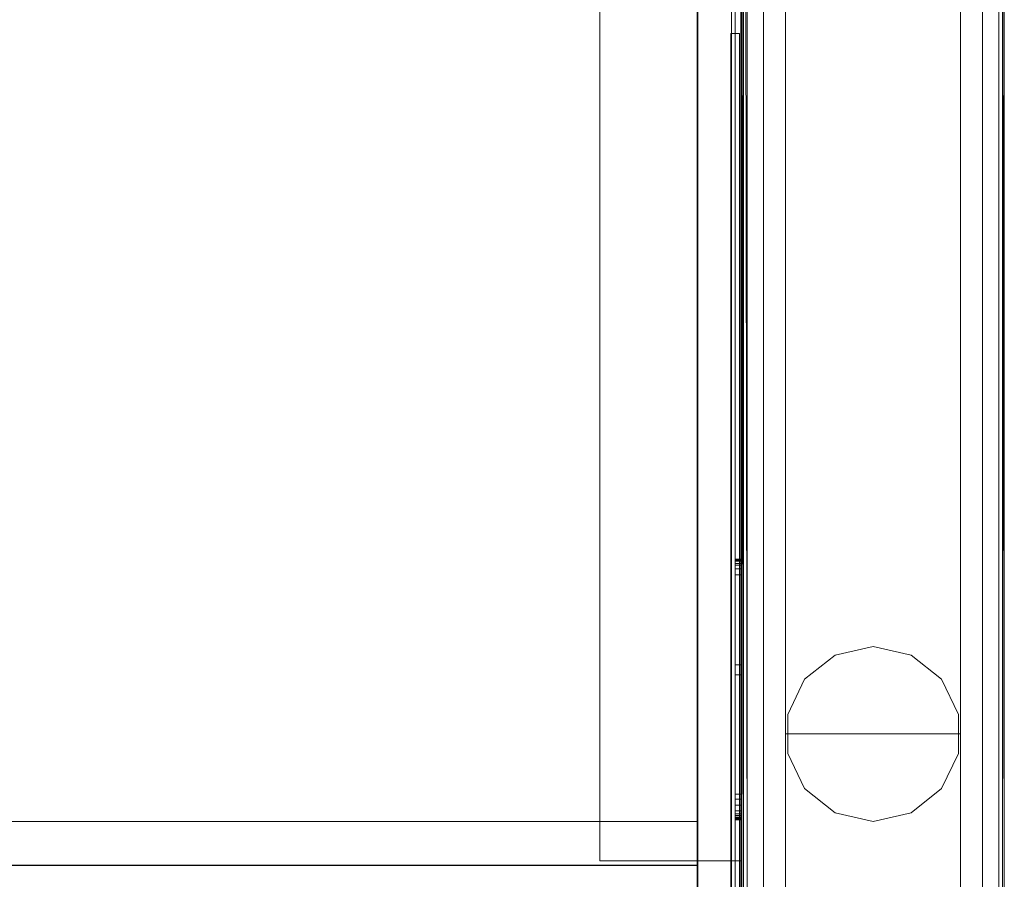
# Model space of a CAD drawing. Header units: inches. Extents: x 813 to 1305, y 19 to 194.
# Tile 685 of 875: x 1293 to 1304, y 107 to 117. Entities that reach past the tile are written whole.
import ezdxf

# ---------------------------------------------------------------- set-up
doc = ezdxf.new("R2010")
doc.units = ezdxf.units.IN
doc.header["$MEASUREMENT"] = 0
for name, color, linetype, true_color in [('CET color Grey19', 7, 'Continuous', 0x2f2e34), ('CET color Grey2', 7, 'Continuous', 0x060606), ('CET color Grey98', 7, 'Continuous', 0xfafafa), ('CET color NavajoWhite4', 7, 'Continuous', 0x81775f)]:
    doc.layers.add(name, color=color, linetype=linetype, true_color=true_color)
doc.layers.add('CET Default', color=7, linetype='Continuous')

# ---------------------------------------------------------------- blocks, each defined once
blk = doc.blocks.new('*C171')
at = {"layer": 'CET color Grey2', "linetype": 'Continuous', "lineweight": 0}
for points, invisible_edges in [([(2, 2.5, 0.5), (0, 2.5, 0.5), (0, 2.5, 49.421), (2, 2.5, 0.5)], 4), ([(2, 2.5, 0.5), (0, 2.5, 49.421), (2, 2.5, 49.421), (2, 2.5, 0.5)], 9), ([(0, 2.5, 0.5), (2, 2.5, 0.5), (2, 0.5, 0.5), (0, 2.5, 0.5)], 4), ([(0, 2.5, 0.5), (2, 0.5, 0.5), (0, 0.5, 0.5), (0, 2.5, 0.5)], 9), ([(0, 0.5, 49.421), (2, 0.5, 49.421), (2, 2.5, 49.421), (0, 0.5, 49.421)], 4), ([(0, 0.5, 49.421), (2, 2.5, 49.421), (0, 2.5, 49.421), (0, 0.5, 49.421)], 9), ([(40, 2.5, 32.153), (2, 2.5, 32.153), (2, 2.5, 34.027), (40, 2.5, 32.153)], 4), ([(40, 2.5, 32.153), (2, 2.5, 34.027), (40, 2.5, 34.027), (40, 2.5, 32.153)], 9), ([(2, 2.5, 32.153), (2, 0.5, 32.153), (2, 0.5, 34.027), (2, 2.5, 32.153)], 4), ([(2, 2.5, 32.153), (2, 0.5, 34.027), (2, 2.5, 34.027), (2, 2.5, 32.153)], 9), ([(2, 2.5, 32.153), (40, 2.5, 32.153), (40, 0.5, 32.153), (2, 2.5, 32.153)], 4), ([(2, 2.5, 32.153), (40, 0.5, 32.153), (2, 0.5, 32.153), (2, 2.5, 32.153)], 9), ([(2, 0.5, 34.027), (40, 0.5, 34.027), (40, 2.5, 34.027), (2, 0.5, 34.027)], 4), ([(2, 0.5, 34.027), (40, 2.5, 34.027), (2, 2.5, 34.027), (2, 0.5, 34.027)], 9), ([(2, 0.5, 0.5), (2, 2.5, 0.5), (2, 2.5, 49.421), (2, 0.5, 0.5)], 4), ([(2, 0.5, 0.5), (2, 2.5, 49.421), (2, 0.5, 49.421), (2, 0.5, 0.5)], 9), ([(40, 2.5, 48.421), (2, 2.5, 48.421), (2, 2.5, 49.421), (40, 2.5, 48.421)], 4), ([(40, 2.5, 48.421), (2, 2.5, 49.421), (40, 2.5, 49.421), (40, 2.5, 48.421)], 9), ([(2, 2.5, 48.421), (2, 0.5, 48.421), (2, 0.5, 49.421), (2, 2.5, 48.421)], 4), ([(2, 2.5, 48.421), (2, 0.5, 49.421), (2, 2.5, 49.421), (2, 2.5, 48.421)], 9), ([(2, 2.5, 48.421), (40, 2.5, 48.421), (40, 0.5, 48.421), (2, 2.5, 48.421)], 4), ([(2, 2.5, 48.421), (40, 0.5, 48.421), (2, 0.5, 48.421), (2, 2.5, 48.421)], 9), ([(2, 0.5, 49.421), (40, 0.5, 49.421), (40, 2.5, 49.421), (2, 0.5, 49.421)], 4), ([(2, 0.5, 49.421), (40, 2.5, 49.421), (2, 2.5, 49.421), (2, 0.5, 49.421)], 9), ([(40, 2.5, 8.59), (2, 2.5, 8.59), (2, 2.5, 9.59), (40, 2.5, 8.59)], 4), ([(40, 2.5, 8.59), (2, 2.5, 9.59), (40, 2.5, 9.59), (40, 2.5, 8.59)], 9), ([(2, 2.5, 8.59), (2, 0.5, 8.59), (2, 0.5, 9.59), (2, 2.5, 8.59)], 4), ([(2, 2.5, 8.59), (2, 0.5, 9.59), (2, 2.5, 9.59), (2, 2.5, 8.59)], 9), ([(2, 2.5, 8.59), (40, 2.5, 8.59), (40, 0.5, 8.59), (2, 2.5, 8.59)], 4), ([(2, 2.5, 8.59), (40, 0.5, 8.59), (2, 0.5, 8.59), (2, 2.5, 8.59)], 9), ([(2, 0.5, 9.59), (40, 0.5, 9.59), (40, 2.5, 9.59), (2, 0.5, 9.59)], 4), ([(2, 0.5, 9.59), (40, 2.5, 9.59), (2, 2.5, 9.59), (2, 0.5, 9.59)], 9), ([(40, 2.5, 0.5), (2, 2.5, 0.5), (2, 2.5, 1.5), (40, 2.5, 0.5)], 4), ([(40, 2.5, 0.5), (2, 2.5, 1.5), (40, 2.5, 1.5), (40, 2.5, 0.5)], 9), ([(2, 2.5, 0.5), (2, 0.5, 0.5), (2, 0.5, 1.5), (2, 2.5, 0.5)], 4), ([(2, 2.5, 0.5), (2, 0.5, 1.5), (2, 2.5, 1.5), (2, 2.5, 0.5)], 9), ([(2, 2.5, 0.5), (40, 2.5, 0.5), (40, 0.5, 0.5), (2, 2.5, 0.5)], 4), ([(2, 2.5, 0.5), (40, 0.5, 0.5), (2, 0.5, 0.5), (2, 2.5, 0.5)], 9), ([(2, 0.5, 1.5), (40, 0.5, 1.5), (40, 2.5, 1.5), (2, 0.5, 1.5)], 4), ([(2, 0.5, 1.5), (40, 2.5, 1.5), (2, 2.5, 1.5), (2, 0.5, 1.5)], 9), ([(1.377, 2.282), (1.777, 2.475), (3, 1.5), (1.377, 2.282)], 6), ([(3, 1.5, 0.5), (1.777, 2.475, 0.5), (1.377, 2.282, 0.5), (3, 1.5, 0.5)], 13), ([(1.377, 2.282), (1.777, 2.475, 0.5), (1.777, 2.475), (1.377, 2.282)], 9), ([(1.377, 2.282), (1.377, 2.282, 0.5), (1.777, 2.475, 0.5), (1.377, 2.282)], 4), ([(1.777, 2.475), (2.223, 2.475), (3, 1.5), (1.777, 2.475)], 6), ([(3, 1.5, 0.5), (2.223, 2.475, 0.5), (1.777, 2.475, 0.5), (3, 1.5, 0.5)], 13), ([(1.777, 2.475), (2.223, 2.475, 0.5), (2.223, 2.475), (1.777, 2.475)], 9), ([(1.777, 2.475), (1.777, 2.475, 0.5), (2.223, 2.475, 0.5), (1.777, 2.475)], 4), ([(2.223, 2.475), (2.624, 2.282), (3, 1.5), (2.223, 2.475)], 6), ([(3, 1.5, 0.5), (2.624, 2.282, 0.5), (2.223, 2.475, 0.5), (3, 1.5, 0.5)], 13), ([(2.223, 2.475), (2.624, 2.282, 0.5), (2.624, 2.282), (2.223, 2.475)], 9), ([(2.223, 2.475), (2.223, 2.475, 0.5), (2.624, 2.282, 0.5), (2.223, 2.475)], 4), ([(1.099, 1.934), (1.377, 2.282), (3, 1.5), (1.099, 1.934)], 6), ([(3, 1.5, 0.5), (1.377, 2.282, 0.5), (1.099, 1.934, 0.5), (3, 1.5, 0.5)], 13), ([(1.099, 1.934), (1.377, 2.282, 0.5), (1.377, 2.282), (1.099, 1.934)], 9), ([(1.099, 1.934), (1.099, 1.934, 0.5), (1.377, 2.282, 0.5), (1.099, 1.934)], 4), ([(2.624, 2.282), (2.901, 1.934), (3, 1.5), (2.624, 2.282)], 4), ([(3, 1.5, 0.5), (2.901, 1.934, 0.5), (2.624, 2.282, 0.5), (3, 1.5, 0.5)], 4), ([(2.624, 2.282), (2.901, 1.934, 0.5), (2.901, 1.934), (2.624, 2.282)], 9), ([(2.624, 2.282), (2.624, 2.282, 0.5), (2.901, 1.934, 0.5), (2.624, 2.282)], 4), ([(1, 1.5), (1.099, 1.934), (3, 1.5), (1, 1.5)], 6), ([(3, 1.5, 0.5), (1.099, 1.934, 0.5), (1, 1.5, 0.5), (3, 1.5, 0.5)], 13), ([(1, 1.5), (1.099, 1.934, 0.5), (1.099, 1.934), (1, 1.5)], 9), ([(1, 1.5), (1, 1.5, 0.5), (1.099, 1.934, 0.5), (1, 1.5)], 4), ([(2.901, 1.934), (3, 1.5, 0.5), (3, 1.5), (2.901, 1.934)], 9), ([(2.901, 1.934), (2.901, 1.934, 0.5), (3, 1.5, 0.5), (2.901, 1.934)], 4), ([(1.099, 1.066), (1, 1.5), (3, 1.5), (1.099, 1.066)], 6), ([(3, 1.5, 0.5), (1, 1.5, 0.5), (1.099, 1.066, 0.5), (3, 1.5, 0.5)], 13), ([(1.099, 1.066), (1, 1.5, 0.5), (1, 1.5), (1.099, 1.066)], 9), ([(1.099, 1.066), (1.099, 1.066, 0.5), (1, 1.5, 0.5), (1.099, 1.066)], 4), ([(1.377, 0.718), (1.099, 1.066), (3, 1.5), (1.377, 0.718)], 6), ([(3, 1.5, 0.5), (1.099, 1.066, 0.5), (1.377, 0.718, 0.5), (3, 1.5, 0.5)], 13), ([(1.777, 0.525), (1.377, 0.718), (3, 1.5), (1.777, 0.525)], 6), ([(3, 1.5, 0.5), (1.377, 0.718, 0.5), (1.777, 0.525, 0.5), (3, 1.5, 0.5)], 13), ([(2.223, 0.525), (1.777, 0.525), (3, 1.5), (2.223, 0.525)], 6), ([(3, 1.5, 0.5), (1.777, 0.525, 0.5), (2.223, 0.525, 0.5), (3, 1.5, 0.5)], 13), ([(2.624, 0.718), (2.223, 0.525), (3, 1.5), (2.624, 0.718)], 6), ([(3, 1.5, 0.5), (2.223, 0.525, 0.5), (2.624, 0.718, 0.5), (3, 1.5, 0.5)], 13), ([(2.901, 1.066), (2.624, 0.718), (3, 1.5), (2.901, 1.066)], 2), ([(3, 1.5, 0.5), (2.624, 0.718, 0.5), (2.901, 1.066, 0.5), (3, 1.5, 0.5)], 9), ([(3, 1.5), (3, 1.5, 0.5), (2.901, 1.066, 0.5), (3, 1.5)], 4), ([(3, 1.5), (2.901, 1.066, 0.5), (2.901, 1.066), (3, 1.5)], 9), ([(1.377, 0.718), (1.099, 1.066, 0.5), (1.099, 1.066), (1.377, 0.718)], 9), ([(1.377, 0.718), (1.377, 0.718, 0.5), (1.099, 1.066, 0.5), (1.377, 0.718)], 4), ([(2.901, 1.066), (2.624, 0.718, 0.5), (2.624, 0.718), (2.901, 1.066)], 9), ([(2.901, 1.066), (2.901, 1.066, 0.5), (2.624, 0.718, 0.5), (2.901, 1.066)], 4), ([(1.777, 0.525), (1.377, 0.718, 0.5), (1.377, 0.718), (1.777, 0.525)], 9), ([(1.777, 0.525), (1.777, 0.525, 0.5), (1.377, 0.718, 0.5), (1.777, 0.525)], 4), ([(2.624, 0.718), (2.223, 0.525, 0.5), (2.223, 0.525), (2.624, 0.718)], 9), ([(2.624, 0.718), (2.624, 0.718, 0.5), (2.223, 0.525, 0.5), (2.624, 0.718)], 4), ([(0, 0.5, 0.5), (2, 0.5, 0.5), (2, 0.5, 49.421), (0, 0.5, 0.5)], 4), ([(0, 0.5, 0.5), (2, 0.5, 49.421), (0, 0.5, 49.421), (0, 0.5, 0.5)], 9), ([(2.223, 0.525), (1.777, 0.525, 0.5), (1.777, 0.525), (2.223, 0.525)], 9), ([(2.223, 0.525), (2.223, 0.525, 0.5), (1.777, 0.525, 0.5), (2.223, 0.525)], 4), ([(2, 0.5, 32.153), (40, 0.5, 32.153), (40, 0.5, 34.027), (2, 0.5, 32.153)], 4), ([(2, 0.5, 32.153), (40, 0.5, 34.027), (2, 0.5, 34.027), (2, 0.5, 32.153)], 9), ([(2, 0.5, 48.421), (40, 0.5, 48.421), (40, 0.5, 49.421), (2, 0.5, 48.421)], 4), ([(2, 0.5, 48.421), (40, 0.5, 49.421), (2, 0.5, 49.421), (2, 0.5, 48.421)], 9), ([(2, 0.5, 8.59), (40, 0.5, 8.59), (40, 0.5, 9.59), (2, 0.5, 8.59)], 4), ([(2, 0.5, 8.59), (40, 0.5, 9.59), (2, 0.5, 9.59), (2, 0.5, 8.59)], 9), ([(2, 0.5, 0.5), (40, 0.5, 0.5), (40, 0.5, 1.5), (2, 0.5, 0.5)], 4), ([(2, 0.5, 0.5), (40, 0.5, 1.5), (2, 0.5, 1.5), (2, 0.5, 0.5)], 9)]:
    blk.add_3dface(points, dxfattribs=dict(at, invisible_edges=invisible_edges))
at = {"layer": 'CET color Grey98', "linetype": 'Continuous', "lineweight": 0}
for points, invisible_edges in [([(42, 3, 0.562), (0, 3, 0.563), (0, 3, 0.868), (42, 3, 0.562)], 4), ([(42, 3, 0.562), (0, 3, 0.868), (42, 3, 0.867), (42, 3, 0.562)], 9), ([(42, 3, 0.867), (0, 3, 0.868), (0, 2.938, 0.93), (42, 3, 0.867)], 4), ([(42, 3, 0.867), (0, 2.938, 0.93), (42, 2.938, 0.93), (42, 3, 0.867)], 9), ([(42, 2.938, 0.93), (0, 2.938, 0.93), (0, 2.75, 0.93), (42, 2.938, 0.93)], 4), ([(42, 2.938, 0.93), (0, 2.75, 0.93), (42, 2.75, 0.93), (42, 2.938, 0.93)], 9), ([(42, 2.75, 0.5), (0, 2.75, 0.5), (0, 2.938, 0.5), (42, 2.75, 0.5)], 4), ([(42, 2.75, 0.5), (0, 2.938, 0.5), (42, 2.938, 0.5), (42, 2.75, 0.5)], 9), ([(41.812, 3, 1.153), (0.187, 3, 32.903), (41.812, 3, 32.903), (41.812, 3, 1.153)], 9), ([(41.812, 3, 1.153), (0.187, 3, 1.153), (0.187, 3, 32.903), (41.812, 3, 1.153)], 4), ([(41.812, 3, 33.153), (0.187, 3, 48.903), (41.812, 3, 48.902), (41.812, 3, 33.153)], 9), ([(41.812, 3, 33.153), (0.187, 3, 33.153), (0.187, 3, 48.903), (41.812, 3, 33.153)], 4), ([(41.812, 2.75, 1.09), (0.187, 2.938, 1.09), (41.812, 2.938, 1.09), (41.812, 2.75, 1.09)], 9), ([(41.812, 2.75, 1.09), (0.187, 2.75, 1.09), (0.187, 2.938, 1.09), (41.812, 2.75, 1.09)], 4), ([(41.812, 2.938, 32.965), (0.187, 2.75, 32.965), (41.812, 2.75, 32.965), (41.812, 2.938, 32.965)], 9), ([(41.812, 2.938, 32.965), (0.187, 2.938, 32.965), (0.187, 2.75, 32.965), (41.812, 2.938, 32.965)], 4), ([(41.812, 2.75, 33.09), (0.187, 2.938, 33.09), (41.812, 2.938, 33.09), (41.812, 2.75, 33.09)], 9), ([(41.812, 2.75, 33.09), (0.187, 2.75, 33.09), (0.187, 2.938, 33.09), (41.812, 2.75, 33.09)], 4), ([(41.812, 2.938, 48.965), (0.187, 2.75, 48.965), (41.812, 2.75, 48.965), (41.812, 2.938, 48.965)], 9), ([(41.812, 2.938, 48.965), (0.187, 2.938, 48.965), (0.187, 2.75, 48.965), (41.812, 2.938, 48.965)], 4), ([(42, 2.75, 0.93), (0, 2.75, 0.93), (0, 2.75, 0.5), (42, 2.75, 0.93)], 4), ([(42, 2.75, 0.93), (0, 2.75, 0.5), (42, 2.75, 0.5), (42, 2.75, 0.93)], 9), ([(41.812, 2.75, 32.965), (0.187, 2.75, 1.09), (41.812, 2.75, 1.09), (41.812, 2.75, 32.965)], 9), ([(41.812, 2.75, 32.965), (0.187, 2.75, 32.965), (0.187, 2.75, 1.09), (41.812, 2.75, 32.965)], 4), ([(41.812, 2.75, 48.965), (0.187, 2.75, 33.09), (41.812, 2.75, 33.09), (41.812, 2.75, 48.965)], 9), ([(41.812, 2.75, 48.965), (0.187, 2.75, 48.965), (0.187, 2.75, 33.09), (41.812, 2.75, 48.965)], 4), ([(0, 0.062, 0.93), (42, 0.062, 0.93), (42, 0.25, 0.93), (0, 0.062, 0.93)], 4), ([(0, 0.062, 0.93), (42, 0.25, 0.93), (0, 0.25, 0.93), (0, 0.062, 0.93)], 9), ([(0, 0.25, 0.93), (42, 0.25, 0.93), (42, 0.25, 0.5), (0, 0.25, 0.93)], 4), ([(0, 0.25, 0.93), (42, 0.25, 0.5), (0, 0.25, 0.5), (0, 0.25, 0.93)], 9), ([(0, 0.25, 0.5), (42, 0.25, 0.5), (42, 0.062, 0.5), (0, 0.25, 0.5)], 4), ([(0, 0.25, 0.5), (42, 0.062, 0.5), (0, 0.062, 0.5), (0, 0.25, 0.5)], 9), ([(0.188, 0.25, 1.09), (41.813, 0.062, 1.09), (0.188, 0.062, 1.09), (0.188, 0.25, 1.09)], 9), ([(0.188, 0.25, 1.09), (41.813, 0.25, 1.09), (41.813, 0.062, 1.09), (0.188, 0.25, 1.09)], 4), ([(0.188, 0.062, 32.965), (41.813, 0.25, 32.965), (0.188, 0.25, 32.965), (0.188, 0.062, 32.965)], 9), ([(0.188, 0.062, 32.965), (41.813, 0.062, 32.965), (41.813, 0.25, 32.965), (0.188, 0.062, 32.965)], 4), ([(0.188, 0.25, 32.965), (41.813, 0.25, 1.09), (0.188, 0.25, 1.09), (0.188, 0.25, 32.965)], 9), ([(0.188, 0.25, 32.965), (41.813, 0.25, 32.965), (41.813, 0.25, 1.09), (0.188, 0.25, 32.965)], 4), ([(0.188, 0.25, 33.09), (41.813, 0.062, 33.09), (0.188, 0.062, 33.09), (0.188, 0.25, 33.09)], 9), ([(0.188, 0.25, 33.09), (41.813, 0.25, 33.09), (41.813, 0.062, 33.09), (0.188, 0.25, 33.09)], 4), ([(0.188, 0.062, 48.965), (41.813, 0.25, 48.965), (0.188, 0.25, 48.965), (0.188, 0.062, 48.965)], 9), ([(0.188, 0.062, 48.965), (41.813, 0.062, 48.965), (41.813, 0.25, 48.965), (0.188, 0.062, 48.965)], 4), ([(0.188, 0.25, 48.965), (41.813, 0.25, 33.09), (0.188, 0.25, 33.09), (0.188, 0.25, 48.965)], 9), ([(0.188, 0.25, 48.965), (41.813, 0.25, 48.965), (41.813, 0.25, 33.09), (0.188, 0.25, 48.965)], 4), ([(0, 0, 0.867), (42, 0, 0.868), (42, 0.062, 0.93), (0, 0, 0.867)], 4), ([(0, 0, 0.867), (42, 0.062, 0.93), (0, 0.062, 0.93), (0, 0, 0.867)], 9), ([(0, 0.062, 0.5), (42, 0.062, 0.5), (42, 0, 0.563), (0, 0.062, 0.5)], 4), ([(0, 0.062, 0.5), (42, 0, 0.563), (0, 0, 0.562), (0, 0.062, 0.5)], 9), ([(0, 0, 0.562), (42, 0, 0.563), (42, 0, 0.868), (0, 0, 0.562)], 4), ([(0, 0, 0.562), (42, 0, 0.868), (0, 0, 0.867), (0, 0, 0.562)], 9), ([(0.188, 0.062, 1.09), (41.813, 0.062, 1.09), (41.813, 0, 1.153), (0.188, 0.062, 1.09)], 4), ([(0.188, 0, 32.903), (41.813, 0.062, 32.965), (0.188, 0.062, 32.965), (0.188, 0, 32.903)], 9), ([(0.188, 0, 32.903), (41.813, 0, 32.903), (41.813, 0.062, 32.965), (0.188, 0, 32.903)], 4), ([(0.188, 0.062, 33.09), (41.813, 0.062, 33.09), (41.813, 0, 33.153), (0.188, 0.062, 33.09)], 4), ([(0.188, 0.062, 1.09), (41.813, 0, 1.153), (0.188, 0, 1.153), (0.188, 0.062, 1.09)], 9), ([(0.188, 0.062, 33.09), (41.813, 0, 33.153), (0.188, 0, 33.153), (0.188, 0.062, 33.09)], 9), ([(0.188, 0, 1.153), (41.813, 0, 32.903), (0.188, 0, 32.903), (0.188, 0, 1.153)], 9), ([(0.188, 0, 1.153), (41.813, 0, 1.153), (41.813, 0, 32.903), (0.188, 0, 1.153)], 4), ([(0.188, 0, 33.153), (41.813, 0, 48.903), (0.188, 0, 48.902), (0.188, 0, 33.153)], 9), ([(0.188, 0, 33.153), (41.813, 0, 33.153), (41.813, 0, 48.903), (0.188, 0, 33.153)], 4)]:
    blk.add_3dface(points, dxfattribs=dict(at, invisible_edges=invisible_edges))
for points in [[(42, 2.938, 0.5), (0, 2.938, 0.5), (0, 3, 0.563), (42, 2.938, 0.5)], [(42, 2.938, 0.5), (0, 3, 0.563), (42, 3, 0.562), (42, 2.938, 0.5)], [(41.812, 2.938, 1.09), (0.187, 3, 1.153), (41.812, 3, 1.153), (41.812, 2.938, 1.09)], [(41.812, 2.938, 1.09), (0.187, 2.938, 1.09), (0.187, 3, 1.153), (41.812, 2.938, 1.09)], [(41.812, 3, 32.903), (0.187, 2.938, 32.965), (41.812, 2.938, 32.965), (41.812, 3, 32.903)], [(41.812, 3, 32.903), (0.187, 3, 32.903), (0.187, 2.938, 32.965), (41.812, 3, 32.903)], [(41.812, 2.938, 33.09), (0.187, 3, 33.153), (41.812, 3, 33.153), (41.812, 2.938, 33.09)], [(41.812, 2.938, 33.09), (0.187, 2.938, 33.09), (0.187, 3, 33.153), (41.812, 2.938, 33.09)], [(41.812, 3, 48.902), (0.187, 2.938, 48.965), (41.812, 2.938, 48.965), (41.812, 3, 48.902)], [(41.812, 3, 48.902), (0.187, 3, 48.903), (0.187, 2.938, 48.965), (41.812, 3, 48.902)], [(0.188, 0, 48.902), (41.813, 0.062, 48.965), (0.188, 0.062, 48.965), (0.188, 0, 48.902)], [(0.188, 0, 48.902), (41.813, 0, 48.903), (41.813, 0.062, 48.965), (0.188, 0, 48.902)]]:
    blk.add_3dface(points, dxfattribs=at)
blk = doc.blocks.new('*C167')
at = {"layer": 'CET Default', "linetype": 'Continuous', "lineweight": 0, "rotation": 89.99999999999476}
blk.add_blockref('*C171', (505.722, 919.855), dxfattribs=at)
blk = doc.blocks.new('*C180')
at = {"layer": 'CET color Grey19', "linetype": 'Continuous', "lineweight": 0}
for points in [[(0, 0.115, 18.75), (0, -0.55, 27.675), (0, 0.115, 27.675), (0, 0.115, 18.75)], [(0, -1.022, 24.836), (0, -1.028, 24.862), (0, -1.02, 24.809), (0, -1.022, 24.836)], [(0, -1.032, 23.926), (0, -1.02, 23.991), (0, -1.068, 23.869), (0, -1.032, 23.926)], [(0, -1.038, 24.887), (0, -1.051, 24.91), (0, -1.028, 24.862), (0, -1.038, 24.887)], [(0, -1.068, 24.931), (0, -1.088, 24.95), (0, -1.051, 24.91), (0, -1.068, 24.931)], [(0, -1.122, 23.829), (0, -1.068, 23.869), (0, -1.186, 23.812), (0, -1.122, 23.829)], [(0, -1.253, 23.819), (0, -1.186, 23.812), (0, -1.312, 23.85), (0, -1.253, 23.819)], [(0, -3.815, 26.25), (0, -3.887, 26.235), (0, -3.947, 26.192), (0, -3.815, 26.25)], [(0, -3.995, 26.056), (0, -3.974, 25.986), (0, -3.927, 25.929), (0, -3.995, 26.056)], [(0, -3.947, 26.192), (0, -3.985, 26.129), (0, -3.995, 26.056), (0, -3.947, 26.192)]]:
    blk.add_3dface(points, dxfattribs=at)
for points, invisible_edges in [([(0, -0.55, 27.675), (0.075, -0.55, 27.675), (0.075, 0.115, 27.675), (0, -0.55, 27.675)], 4), ([(0, -0.55, 27.675), (0.075, 0.115, 27.675), (0, 0.115, 27.675), (0, -0.55, 27.675)], 9), ([(0, 0.115, 18.75), (0.075, 0.115, 18.75), (0.075, -0.55, 18.75), (0, 0.115, 18.75)], 4), ([(0, 0.115, 18.75), (0.075, -0.55, 18.75), (0, -0.55, 18.75), (0, 0.115, 18.75)], 9), ([(0, 0.115, 18.75), (0, -0.55, 18.75), (0, -0.55, 27.75), (0, 0.115, 18.75)], 2), ([(0.075, 0.115, 27.675), (0.075, -0.55, 27.675), (0.075, 0.115, 18.75), (0.075, 0.115, 27.675)], 2), ([(0.075, -0.55, 18.75), (0.075, 0.115, 18.75), (0.075, -0.55, 27.675), (0.075, -0.55, 18.75)], 6), ([(0, -0.55, 27.75), (1.62, -0.55, 27.75), (1.62, -15.8, 27.75), (0, -0.55, 27.75)], 4), ([(0, -0.55, 27.75), (1.62, -15.8, 27.75), (0, -15.8, 27.75), (0, -0.55, 27.75)], 9), ([(0, -0.55, 27.75), (0.075, -0.55, 27.675), (1.62, -0.55, 27.675), (0, -0.55, 27.75)], 4), ([(0, -0.55, 27.75), (1.62, -0.55, 27.675), (1.62, -0.55, 27.75), (0, -0.55, 27.75)], 9), ([(0, -1.088, 24.95), (0, -0.55, 27.75), (0, -1.051, 24.91), (0, -1.088, 24.95)], 11), ([(0, -1.051, 24.91), (0, -0.55, 27.75), (0, -1.028, 24.862), (0, -1.051, 24.91)], 11), ([(0, -1.028, 24.862), (0, -0.55, 27.75), (0, -1.02, 24.809), (0, -1.028, 24.862)], 11), ([(0, -0.55, 27.75), (0, -1.088, 24.95), (0, -2.675, 26.211), (0, -0.55, 27.75)], 13), ([(0, -2.709, 26.232), (0, -0.55, 27.75), (0, -2.675, 26.211), (0, -2.709, 26.232)], 11), ([(0, -1.186, 23.812), (0, -0.55, 18.75), (0, -1.312, 23.85), (0, -1.186, 23.812)], 11), ([(0, -1.068, 23.869), (0, -0.55, 18.75), (0, -1.186, 23.812), (0, -1.068, 23.869)], 11), ([(0, -1.02, 23.991), (0, -0.55, 18.75), (0, -1.068, 23.869), (0, -1.02, 23.991)], 11), ([(0, -0.55, 18.75), (0, -1.02, 23.991), (0, -1.02, 24.809), (0, -0.55, 18.75)], 13), ([(0, -0.55, 18.75), (0, -1.02, 24.809), (0, -0.55, 27.75), (0, -0.55, 18.75)], 15), ([(0, -15.8, 27.75), (0.075, -15.8, 27.675), (0.075, -0.55, 27.675), (0, -15.8, 27.75)], 4), ([(0, -15.8, 27.75), (0.075, -0.55, 27.675), (0, -0.55, 27.75), (0, -15.8, 27.75)], 9), ([(0, -0.55, 18.75), (0.075, -0.55, 18.75), (0.075, -15.8, 27.162), (0, -0.55, 18.75)], 6), ([(0, -0.55, 18.75), (0.075, -15.8, 27.162), (0, -15.8, 27.162), (0, -0.55, 18.75)], 9), ([(0, -0.55, 27.75), (0, -15.8, 27.162), (0, -15.8, 27.75), (0, -0.55, 27.75)], 9), ([(0, -0.55, 27.75), (0, -2.787, 26.25), (0, -3.815, 26.25), (0, -0.55, 27.75)], 13), ([(0, -0.55, 27.75), (0, -3.815, 26.25), (0, -15.8, 27.162), (0, -0.55, 27.75)], 15), ([(0, -15.8, 27.162), (0, -1.312, 23.85), (0, -0.55, 18.75), (0, -15.8, 27.162)], 11), ([(0, -2.747, 26.246), (0, -0.55, 27.75), (0, -2.709, 26.232), (0, -2.747, 26.246)], 11), ([(0, -2.787, 26.25), (0, -0.55, 27.75), (0, -2.747, 26.246), (0, -2.787, 26.25)], 11), ([(0.075, -0.55, 18.75), (0.5, -0.55, 18.75), (0.5, -15.8, 27.162), (0.075, -0.55, 18.75)], 4), ([(0.075, -0.55, 18.75), (0.5, -15.8, 27.162), (0.075, -15.8, 27.162), (0.075, -0.55, 18.75)], 13), ([(0.075, -15.8, 27.237), (0.5, -15.8, 27.237), (0.5, -0.55, 18.825), (0.075, -15.8, 27.237)], 4), ([(0.075, -15.8, 27.237), (0.5, -0.55, 18.825), (0.075, -0.55, 18.825), (0.075, -15.8, 27.237)], 9), ([(0.075, -0.55, 18.75), (0.075, -0.55, 18.825), (0.5, -0.55, 18.825), (0.075, -0.55, 18.75)], 4), ([(0.075, -0.55, 18.75), (0.5, -0.55, 18.825), (0.5, -0.55, 18.75), (0.075, -0.55, 18.75)], 9), ([(0.075, -15.8, 27.675), (1.62, -15.8, 27.675), (1.62, -0.55, 27.675), (0.075, -15.8, 27.675)], 4), ([(0.075, -15.8, 27.675), (1.62, -0.55, 27.675), (0.075, -0.55, 27.675), (0.075, -15.8, 27.675)], 9), ([(0.075, -1.088, 24.95), (0.075, -1.068, 24.931), (0.075, -0.55, 27.675), (0.075, -1.088, 24.95)], 6), ([(0.075, -1.068, 24.931), (0.075, -1.051, 24.91), (0.075, -0.55, 27.675), (0.075, -1.068, 24.931)], 6), ([(0.075, -1.051, 24.91), (0.075, -1.038, 24.887), (0.075, -0.55, 27.675), (0.075, -1.051, 24.91)], 6), ([(0.075, -1.038, 24.887), (0.075, -1.028, 24.862), (0.075, -0.55, 27.675), (0.075, -1.038, 24.887)], 6), ([(0.075, -1.028, 24.862), (0.075, -1.022, 24.836), (0.075, -0.55, 27.675), (0.075, -1.028, 24.862)], 6), ([(0.075, -1.022, 24.836), (0.075, -1.02, 24.809), (0.075, -0.55, 27.675), (0.075, -1.022, 24.836)], 6), ([(0.075, -2.675, 26.211), (0.075, -1.088, 24.95), (0.075, -0.55, 27.675), (0.075, -2.675, 26.211)], 6), ([(0.075, -2.709, 26.232), (0.075, -2.691, 26.223), (0.075, -0.55, 27.675), (0.075, -2.709, 26.232)], 6), ([(0.075, -2.691, 26.223), (0.075, -2.675, 26.211), (0.075, -0.55, 27.675), (0.075, -2.691, 26.223)], 6), ([(0.075, -1.02, 23.991), (0.075, -1.032, 23.926), (0.075, -0.55, 18.75), (0.075, -1.02, 23.991)], 6), ([(0.075, -1.032, 23.926), (0.075, -1.068, 23.869), (0.075, -0.55, 18.75), (0.075, -1.032, 23.926)], 6), ([(0.075, -1.068, 23.869), (0.075, -1.122, 23.829), (0.075, -0.55, 18.75), (0.075, -1.068, 23.869)], 6), ([(0.075, -1.122, 23.829), (0.075, -1.186, 23.812), (0.075, -0.55, 18.75), (0.075, -1.122, 23.829)], 6), ([(0.075, -1.186, 23.812), (0.075, -1.253, 23.819), (0.075, -0.55, 18.75), (0.075, -1.186, 23.812)], 6), ([(0.075, -1.253, 23.819), (0.075, -1.312, 23.85), (0.075, -0.55, 18.75), (0.075, -1.253, 23.819)], 6), ([(0.075, -1.02, 24.809), (0.075, -1.02, 23.991), (0.075, -0.55, 18.75), (0.075, -1.02, 24.809)], 6), ([(0.075, -1.02, 24.809), (0.075, -0.55, 18.75), (0.075, -0.55, 27.675), (0.075, -1.02, 24.809)], 15), ([(0.075, -15.8, 27.162), (0.075, -0.55, 27.675), (0.075, -15.8, 27.675), (0.075, -15.8, 27.162)], 9), ([(0.075, -1.312, 23.85), (0.075, -15.8, 27.162), (0.075, -0.55, 18.75), (0.075, -1.312, 23.85)], 13), ([(0.075, -3.815, 26.25), (0.075, -2.787, 26.25), (0.075, -0.55, 27.675), (0.075, -3.815, 26.25)], 6), ([(0.075, -3.815, 26.25), (0.075, -0.55, 27.675), (0.075, -15.8, 27.162), (0.075, -3.815, 26.25)], 15), ([(0.075, -2.787, 26.25), (0.075, -2.767, 26.249), (0.075, -0.55, 27.675), (0.075, -2.787, 26.25)], 6), ([(0.075, -2.767, 26.249), (0.075, -2.747, 26.246), (0.075, -0.55, 27.675), (0.075, -2.767, 26.249)], 6), ([(0.075, -2.747, 26.246), (0.075, -2.727, 26.24), (0.075, -0.55, 27.675), (0.075, -2.747, 26.246)], 6), ([(0.075, -2.727, 26.24), (0.075, -2.709, 26.232), (0.075, -0.55, 27.675), (0.075, -2.727, 26.24)], 6), ([(0.5, -0.55, 18.75), (0.5, -0.55, 18.825), (0.5, -15.8, 27.237), (0.5, -0.55, 18.75)], 4), ([(0.5, -0.55, 18.75), (0.5, -15.8, 27.237), (0.5, -15.8, 27.162), (0.5, -0.55, 18.75)], 9), ([(1.62, -15.8, 27.75), (1.62, -15.8, 27.675), (1.62, -0.55, 27.675), (1.62, -15.8, 27.75)], 4), ([(1.62, -15.8, 27.75), (1.62, -0.55, 27.675), (1.62, -0.55, 27.75), (1.62, -15.8, 27.75)], 9), ([(0, -1.02, 24.809), (0.075, -1.02, 24.809), (0.075, -1.022, 24.836), (0, -1.02, 24.809)], 4), ([(0, -1.02, 24.809), (0.075, -1.022, 24.836), (0, -1.022, 24.836), (0, -1.02, 24.809)], 9), ([(0, -1.02, 23.991), (0, -1.032, 23.926), (0.075, -1.032, 23.926), (0, -1.02, 23.991)], 4), ([(0, -1.02, 23.991), (0.075, -1.032, 23.926), (0.075, -1.02, 23.991), (0, -1.02, 23.991)], 9), ([(0, -1.02, 23.991), (0.075, -1.02, 23.991), (0.075, -1.02, 24.809), (0, -1.02, 23.991)], 4), ([(0, -1.02, 23.991), (0.075, -1.02, 24.809), (0, -1.02, 24.809), (0, -1.02, 23.991)], 9), ([(0, -1.022, 24.836), (0.075, -1.022, 24.836), (0.075, -1.028, 24.862), (0, -1.022, 24.836)], 4), ([(0, -1.022, 24.836), (0.075, -1.028, 24.862), (0, -1.028, 24.862), (0, -1.022, 24.836)], 9), ([(0, -1.028, 24.862), (0.075, -1.028, 24.862), (0.075, -1.038, 24.887), (0, -1.028, 24.862)], 4), ([(0, -1.028, 24.862), (0.075, -1.038, 24.887), (0, -1.038, 24.887), (0, -1.028, 24.862)], 9), ([(0, -1.032, 23.926), (0, -1.068, 23.869), (0.075, -1.068, 23.869), (0, -1.032, 23.926)], 4), ([(0, -1.032, 23.926), (0.075, -1.068, 23.869), (0.075, -1.032, 23.926), (0, -1.032, 23.926)], 9), ([(0, -1.038, 24.887), (0.075, -1.038, 24.887), (0.075, -1.051, 24.91), (0, -1.038, 24.887)], 4), ([(0, -1.038, 24.887), (0.075, -1.051, 24.91), (0, -1.051, 24.91), (0, -1.038, 24.887)], 9), ([(0, -1.051, 24.91), (0.075, -1.051, 24.91), (0.075, -1.068, 24.931), (0, -1.051, 24.91)], 4), ([(0, -1.051, 24.91), (0.075, -1.068, 24.931), (0, -1.068, 24.931), (0, -1.051, 24.91)], 9), ([(0, -1.068, 24.931), (0.075, -1.068, 24.931), (0.075, -1.088, 24.95), (0, -1.068, 24.931)], 4), ([(0, -1.068, 24.931), (0.075, -1.088, 24.95), (0, -1.088, 24.95), (0, -1.068, 24.931)], 9), ([(0, -1.068, 23.869), (0, -1.122, 23.829), (0.075, -1.122, 23.829), (0, -1.068, 23.869)], 4), ([(0, -1.068, 23.869), (0.075, -1.122, 23.829), (0.075, -1.068, 23.869), (0, -1.068, 23.869)], 9), ([(0, -1.088, 24.95), (0.075, -1.088, 24.95), (0.075, -2.675, 26.211), (0, -1.088, 24.95)], 4), ([(0, -1.088, 24.95), (0.075, -2.675, 26.211), (0, -2.675, 26.211), (0, -1.088, 24.95)], 9), ([(0, -1.122, 23.829), (0, -1.186, 23.812), (0.075, -1.186, 23.812), (0, -1.122, 23.829)], 4), ([(0, -1.122, 23.829), (0.075, -1.186, 23.812), (0.075, -1.122, 23.829), (0, -1.122, 23.829)], 9), ([(0, -1.186, 23.812), (0, -1.253, 23.819), (0.075, -1.253, 23.819), (0, -1.186, 23.812)], 4), ([(0, -1.186, 23.812), (0.075, -1.253, 23.819), (0.075, -1.186, 23.812), (0, -1.186, 23.812)], 9), ([(0, -1.253, 23.819), (0, -1.312, 23.85), (0.075, -1.312, 23.85), (0, -1.253, 23.819)], 4), ([(0, -1.253, 23.819), (0.075, -1.312, 23.85), (0.075, -1.253, 23.819), (0, -1.253, 23.819)], 9), ([(0, -3.927, 25.929), (0.075, -3.927, 25.929), (0.075, -1.312, 23.85), (0, -3.927, 25.929)], 4), ([(0, -3.927, 25.929), (0.075, -1.312, 23.85), (0, -1.312, 23.85), (0, -3.927, 25.929)], 9), ([(0, -15.8, 27.162), (0, -3.927, 25.929), (0, -1.312, 23.85), (0, -15.8, 27.162)], 13), ([(0.075, -1.312, 23.85), (0.075, -3.927, 25.929), (0.075, -15.8, 27.162), (0.075, -1.312, 23.85)], 6), ([(0, -2.675, 26.211), (0.075, -2.675, 26.211), (0.075, -2.691, 26.223), (0, -2.675, 26.211)], 4), ([(0, -2.675, 26.211), (0.075, -2.691, 26.223), (0, -2.691, 26.223), (0, -2.675, 26.211)], 15), ([(0, -2.691, 26.223), (0, -2.709, 26.232), (0, -2.675, 26.211), (0, -2.691, 26.223)], 13), ([(0, -2.691, 26.223), (0.075, -2.691, 26.223), (0.075, -2.709, 26.232), (0, -2.691, 26.223)], 13), ([(0, -2.691, 26.223), (0.075, -2.709, 26.232), (0, -2.709, 26.232), (0, -2.691, 26.223)], 15), ([(0, -2.709, 26.232), (0.075, -2.709, 26.232), (0.075, -2.727, 26.24), (0, -2.709, 26.232)], 13), ([(0, -2.709, 26.232), (0.075, -2.727, 26.24), (0, -2.727, 26.24), (0, -2.709, 26.232)], 15), ([(0, -2.727, 26.24), (0, -2.747, 26.246), (0, -2.709, 26.232), (0, -2.727, 26.24)], 13), ([(0, -2.727, 26.24), (0.075, -2.727, 26.24), (0.075, -2.747, 26.246), (0, -2.727, 26.24)], 13), ([(0, -2.727, 26.24), (0.075, -2.747, 26.246), (0, -2.747, 26.246), (0, -2.727, 26.24)], 15), ([(0, -2.747, 26.246), (0.075, -2.747, 26.246), (0.075, -2.767, 26.249), (0, -2.747, 26.246)], 13), ([(0, -2.747, 26.246), (0.075, -2.767, 26.249), (0, -2.767, 26.249), (0, -2.747, 26.246)], 15), ([(0, -2.767, 26.249), (0, -2.787, 26.25), (0, -2.747, 26.246), (0, -2.767, 26.249)], 13), ([(0, -2.767, 26.249), (0.075, -2.767, 26.249), (0.075, -2.787, 26.25), (0, -2.767, 26.249)], 13), ([(0, -2.767, 26.249), (0.075, -2.787, 26.25), (0, -2.787, 26.25), (0, -2.767, 26.249)], 13), ([(0, -2.787, 26.25), (0.075, -2.787, 26.25), (0.075, -3.815, 26.25), (0, -2.787, 26.25)], 4), ([(0, -2.787, 26.25), (0.075, -3.815, 26.25), (0, -3.815, 26.25), (0, -2.787, 26.25)], 9), ([(0, -3.815, 26.25), (0.075, -3.815, 26.25), (0.075, -3.887, 26.235), (0, -3.815, 26.25)], 4), ([(0, -3.815, 26.25), (0.075, -3.887, 26.235), (0, -3.887, 26.235), (0, -3.815, 26.25)], 9), ([(0, -15.8, 27.162), (0, -3.815, 26.25), (0, -3.947, 26.192), (0, -15.8, 27.162)], 13), ([(0.075, -3.887, 26.235), (0.075, -3.815, 26.25), (0.075, -15.8, 27.162), (0.075, -3.887, 26.235)], 6), ([(0, -3.887, 26.235), (0.075, -3.887, 26.235), (0.075, -3.947, 26.192), (0, -3.887, 26.235)], 4), ([(0, -3.887, 26.235), (0.075, -3.947, 26.192), (0, -3.947, 26.192), (0, -3.887, 26.235)], 9), ([(0, -3.974, 25.986), (0.075, -3.974, 25.986), (0.075, -3.927, 25.929), (0, -3.974, 25.986)], 4), ([(0, -3.974, 25.986), (0.075, -3.927, 25.929), (0, -3.927, 25.929), (0, -3.974, 25.986)], 9), ([(0, -15.8, 27.162), (0, -3.995, 26.056), (0, -3.927, 25.929), (0, -15.8, 27.162)], 13), ([(0.075, -3.947, 26.192), (0.075, -3.887, 26.235), (0.075, -15.8, 27.162), (0.075, -3.947, 26.192)], 6), ([(0.075, -3.927, 25.929), (0.075, -3.974, 25.986), (0.075, -15.8, 27.162), (0.075, -3.927, 25.929)], 6), ([(0, -3.947, 26.192), (0.075, -3.947, 26.192), (0.075, -3.985, 26.129), (0, -3.947, 26.192)], 4), ([(0, -3.947, 26.192), (0.075, -3.985, 26.129), (0, -3.985, 26.129), (0, -3.947, 26.192)], 9), ([(0, -15.8, 27.162), (0, -3.947, 26.192), (0, -3.995, 26.056), (0, -15.8, 27.162)], 13), ([(0, -3.995, 26.056), (0.075, -3.995, 26.056), (0.075, -3.974, 25.986), (0, -3.995, 26.056)], 4), ([(0, -3.995, 26.056), (0.075, -3.974, 25.986), (0, -3.974, 25.986), (0, -3.995, 26.056)], 9), ([(0, -3.985, 26.129), (0.075, -3.985, 26.129), (0.075, -3.995, 26.056), (0, -3.985, 26.129)], 4), ([(0, -3.985, 26.129), (0.075, -3.995, 26.056), (0, -3.995, 26.056), (0, -3.985, 26.129)], 9), ([(0.075, -3.985, 26.129), (0.075, -3.947, 26.192), (0.075, -15.8, 27.162), (0.075, -3.985, 26.129)], 6), ([(0.075, -3.974, 25.986), (0.075, -3.995, 26.056), (0.075, -15.8, 27.162), (0.075, -3.974, 25.986)], 6), ([(0.075, -3.995, 26.056), (0.075, -3.985, 26.129), (0.075, -15.8, 27.162), (0.075, -3.995, 26.056)], 6)]:
    blk.add_3dface(points, dxfattribs=dict(at, invisible_edges=invisible_edges))
at = {"layer": 'CET color Grey98', "linetype": 'Continuous', "lineweight": 0}
for points, invisible_edges in [([(0.118, -23.913, 29), (0.118, -0.118, 29), (0, 0, 28.882), (0.118, -23.913, 29)], 4), ([(0.118, -23.913, 29), (0, 0, 28.882), (0, -23.913, 28.882), (0.118, -23.913, 29)], 9), ([(0, -23.913, 28.882), (0, 0, 28.882), (0, 0, 27.868), (0, -23.913, 28.882)], 4), ([(0, -23.913, 28.882), (0, 0, 27.868), (0, -23.913, 27.868), (0, -23.913, 28.882)], 9), ([(0, -23.913, 27.868), (0, 0, 27.868), (0.118, -0.118, 27.75), (0, -23.913, 27.868)], 4), ([(0, -23.913, 27.868), (0.118, -0.118, 27.75), (0.118, -23.913, 27.75), (0, -23.913, 27.868)], 9), ([(0.118, -23.913, 29), (83.882, -23.913, 29), (83.882, -0.118, 29), (0.118, -23.913, 29)], 4), ([(0.118, -23.913, 29), (83.882, -0.118, 29), (0.118, -0.118, 29), (0.118, -23.913, 29)], 9), ([(0.118, -23.913, 27.75), (0.118, -0.118, 27.75), (0.118, -0.118, 29), (0.118, -23.913, 27.75)], 4), ([(0.118, -23.913, 27.75), (0.118, -0.118, 29), (0.118, -23.913, 29), (0.118, -23.913, 27.75)], 9)]:
    blk.add_3dface(points, dxfattribs=dict(at, invisible_edges=invisible_edges))
at = {"layer": 'CET color NavajoWhite4', "linetype": 'Continuous', "lineweight": 0}
for points, invisible_edges in [([(0.118, -23.913, 27.75), (83.882, -0.118, 27.75), (83.882, -23.913, 27.75), (0.118, -23.913, 27.75)], 9), ([(0.118, -23.913, 27.75), (0.118, -0.118, 27.75), (83.882, -0.118, 27.75), (0.118, -23.913, 27.75)], 4)]:
    blk.add_3dface(points, dxfattribs=dict(at, invisible_edges=invisible_edges))
blk = doc.blocks.new('*C179')
at = {"layer": 'CET Default', "linetype": 'Continuous', "lineweight": 0, "rotation": 179.9999999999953}
blk.add_blockref('*C180', (502.722, 919.855), dxfattribs=at)
blk = doc.blocks.new('*C264')
at = {"layer": 'CET color Grey98', "linetype": 'Continuous', "lineweight": 0}
for points, invisible_edges in [([(-41.969, 0.02, 49.5), (41.969, 0.02, 49.5), (41.969, 2.98, 49.5), (-41.969, 0.02, 49.5)], 4), ([(-41.969, 0.02, 49.5), (41.969, 2.98, 49.5), (-41.969, 2.98, 49.5), (-41.969, 0.02, 49.5)], 9), ([(-41.969, 2.98, 49.5), (41.969, 2.98, 49.5), (41.969, 2.98, 49.25), (-41.969, 2.98, 49.5)], 4), ([(-41.969, 2.98, 49.5), (41.969, 2.98, 49.25), (-41.969, 2.98, 49.25), (-41.969, 2.98, 49.5)], 9), ([(-41.969, 2.98, 49.25), (41.969, 2.98, 49.25), (41.969, 0.02, 49.25), (-41.969, 2.98, 49.25)], 4), ([(-41.969, 2.98, 49.25), (41.969, 0.02, 49.25), (-41.969, 0.02, 49.25), (-41.969, 2.98, 49.25)], 9), ([(-41.969, 0.02, 49.25), (41.969, 0.02, 49.25), (41.969, 0.02, 49.5), (-41.969, 0.02, 49.25)], 4), ([(-41.969, 0.02, 49.25), (41.969, 0.02, 49.5), (-41.969, 0.02, 49.5), (-41.969, 0.02, 49.25)], 9)]:
    blk.add_3dface(points, dxfattribs=dict(at, invisible_edges=invisible_edges))
blk = doc.blocks.new('*C274')
at = {"layer": 'CET Default', "linetype": 'Continuous', "lineweight": 0, "rotation": 89.9999999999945}
blk.add_blockref('*C264', (505.722, 961.855), dxfattribs=at)
blk = doc.blocks.new('*C250')
at = {"layer": 'CET color Grey98', "linetype": 'Continuous', "lineweight": 0}
for points, invisible_edges in [([(0.01, 14, 49.5), (0.01, 0.313, 49.5), (0.01, 0.313, 65.5), (0.01, 14, 49.5)], 4), ([(0.01, 14, 49.5), (0.01, 0.313, 65.5), (0.01, 14, 65.5), (0.01, 14, 49.5)], 9), ([(0.01, 14, 49.5), (0.5, 14, 49.5), (0.5, 0.313, 49.5), (0.01, 14, 49.5)], 4), ([(0.01, 14, 49.5), (0.5, 0.313, 49.5), (0.01, 0.313, 49.5), (0.01, 14, 49.5)], 9), ([(0.01, 0.313, 65.5), (0.5, 0.313, 65.5), (0.5, 14, 65.5), (0.01, 0.313, 65.5)], 4), ([(0.01, 0.313, 65.5), (0.5, 14, 65.5), (0.01, 14, 65.5), (0.01, 0.313, 65.5)], 9), ([(0.025, 4, 49.4), (0.025, 14, 42.4), (0.125, 4, 49.4), (0.025, 4, 49.4)], 2), ([(0.025, 14, 42.4), (0.125, 14, 42.4), (0.125, 4, 49.4), (0.025, 14, 42.4)], 4), ([(0.025, 14, 49.4), (0.025, 4, 49.4), (0.125, 14, 49.4), (0.025, 14, 49.4)], 2), ([(0.025, 4, 49.4), (0.125, 4, 49.4), (0.125, 14, 49.4), (0.025, 4, 49.4)], 4), ([(0.5, 14, 65), (0.5, 0.313, 65), (0.5, 0.313, 65.5), (0.5, 14, 65)], 4), ([(0.5, 14, 65), (0.5, 0.313, 65.5), (0.5, 14, 65.5), (0.5, 14, 65)], 9), ([(0.5, 14, 65), (41.49, 14, 65), (41.49, 0.313, 65), (0.5, 14, 65)], 4), ([(0.5, 14, 65), (41.49, 0.313, 65), (0.5, 0.313, 65), (0.5, 14, 65)], 9), ([(0.5, 0.313, 65.5), (41.49, 0.313, 65.5), (41.49, 14, 65.5), (0.5, 0.313, 65.5)], 4), ([(0.5, 0.313, 65.5), (41.49, 14, 65.5), (0.5, 14, 65.5), (0.5, 0.313, 65.5)], 9), ([(0.5, 0.313, 49.5), (0.5, 14, 49.5), (0.5, 14, 65.5), (0.5, 0.313, 49.5)], 4), ([(0.5, 0.313, 49.5), (0.5, 14, 65.5), (0.5, 0.313, 65.5), (0.5, 0.313, 49.5)], 9), ([(0.5, 14, 49.5), (0.5, 13.5, 49.5), (0.5, 13.5, 65), (0.5, 14, 49.5)], 4), ([(0.5, 14, 49.5), (0.5, 13.5, 65), (0.5, 14, 65), (0.5, 14, 49.5)], 9), ([(0.5, 14, 49.5), (41.49, 14, 49.5), (41.49, 13.5, 49.5), (0.5, 14, 49.5)], 4), ([(0.5, 14, 49.5), (41.49, 13.5, 49.5), (0.5, 13.5, 49.5), (0.5, 14, 49.5)], 9), ([(0.5, 13.5, 65), (41.49, 13.5, 65), (41.49, 14, 65), (0.5, 13.5, 65)], 4), ([(0.5, 13.5, 65), (41.49, 14, 65), (0.5, 14, 65), (0.5, 13.5, 65)], 9), ([(0.51, 13.999, 51), (0.51, 0.313, 51), (0.51, 0.313, 51.5), (0.51, 13.999, 51)], 4), ([(0.51, 13.999, 51), (0.51, 0.313, 51.5), (0.51, 13.999, 51.5), (0.51, 13.999, 51)], 9), ([(0.51, 13.999, 51), (41.49, 13.999, 51), (41.49, 0.313, 51), (0.51, 13.999, 51)], 4), ([(0.51, 13.999, 51), (41.49, 0.313, 51), (0.51, 0.313, 51), (0.51, 13.999, 51)], 9), ([(0.51, 0.313, 51.5), (41.49, 0.313, 51.5), (41.49, 13.999, 51.5), (0.51, 0.313, 51.5)], 4), ([(0.51, 0.313, 51.5), (41.49, 13.999, 51.5), (0.51, 13.999, 51.5), (0.51, 0.313, 51.5)], 9), ([(41.49, 13.501, 49.5), (0.5, 13.501, 49.5), (0.5, 13.501, 51.501), (41.49, 13.501, 49.5)], 4), ([(41.49, 13.501, 49.5), (0.5, 13.501, 51.501), (41.49, 13.501, 51.501), (41.49, 13.501, 49.5)], 9), ([(0.5, 13.501, 49.5), (0.5, 13, 49.5), (0.5, 13, 51.501), (0.5, 13.501, 49.5)], 4), ([(0.5, 13.501, 49.5), (0.5, 13, 51.501), (0.5, 13.501, 51.501), (0.5, 13.501, 49.5)], 9), ([(0.5, 13.501, 49.5), (41.49, 13.501, 49.5), (41.49, 13, 49.5), (0.5, 13.501, 49.5)], 4), ([(0.5, 13.501, 49.5), (41.49, 13, 49.5), (0.5, 13, 49.5), (0.5, 13.501, 49.5)], 9), ([(0.5, 13, 51.501), (41.49, 13, 51.501), (41.49, 13.501, 51.501), (0.5, 13, 51.501)], 4), ([(0.5, 13, 51.501), (41.49, 13.501, 51.501), (0.5, 13.501, 51.501), (0.5, 13, 51.501)], 9), ([(0.5, 13.5, 49.5), (41.49, 13.5, 49.5), (41.49, 13.5, 65), (0.5, 13.5, 49.5)], 4), ([(0.5, 13.5, 49.5), (41.49, 13.5, 65), (0.5, 13.5, 65), (0.5, 13.5, 49.5)], 9), ([(0.5, 13, 49.5), (41.49, 13, 49.5), (41.49, 13, 51.501), (0.5, 13, 49.5)], 4), ([(0.5, 13, 49.5), (41.49, 13, 51.501), (0.5, 13, 51.501), (0.5, 13, 49.5)], 9)]:
    blk.add_3dface(points, dxfattribs=dict(at, invisible_edges=invisible_edges))
for points in [[(0.025, 14, 42.4), (0.025, 4, 49.4), (0.025, 14, 49.4), (0.025, 14, 42.4)], [(0.125, 14, 49.4), (0.125, 4, 49.4), (0.125, 14, 42.4), (0.125, 14, 49.4)]]:
    blk.add_3dface(points, dxfattribs=at)
blk = doc.blocks.new('*C270')
at = {"layer": 'CET Default', "linetype": 'Continuous', "lineweight": 0, "rotation": 179.9999999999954}
blk.add_blockref('*C250', (460.722, 933.855), dxfattribs=at)

msp = doc.modelspace()

# ---------------------------------------------------------------- block references
at = {"layer": 'CET Default', "linetype": 'Continuous', "lineweight": 0}
for name, p in [('*C274', (798.72, -813.129)), ('*C167', (798.72, -813.129)), ('*C179', (798.72, -813.129)), ('*C270', (840.72, -813.129, -0.5))]:
    msp.add_blockref(name, p, dxfattribs=at)

doc.saveas('drawing.dxf')
